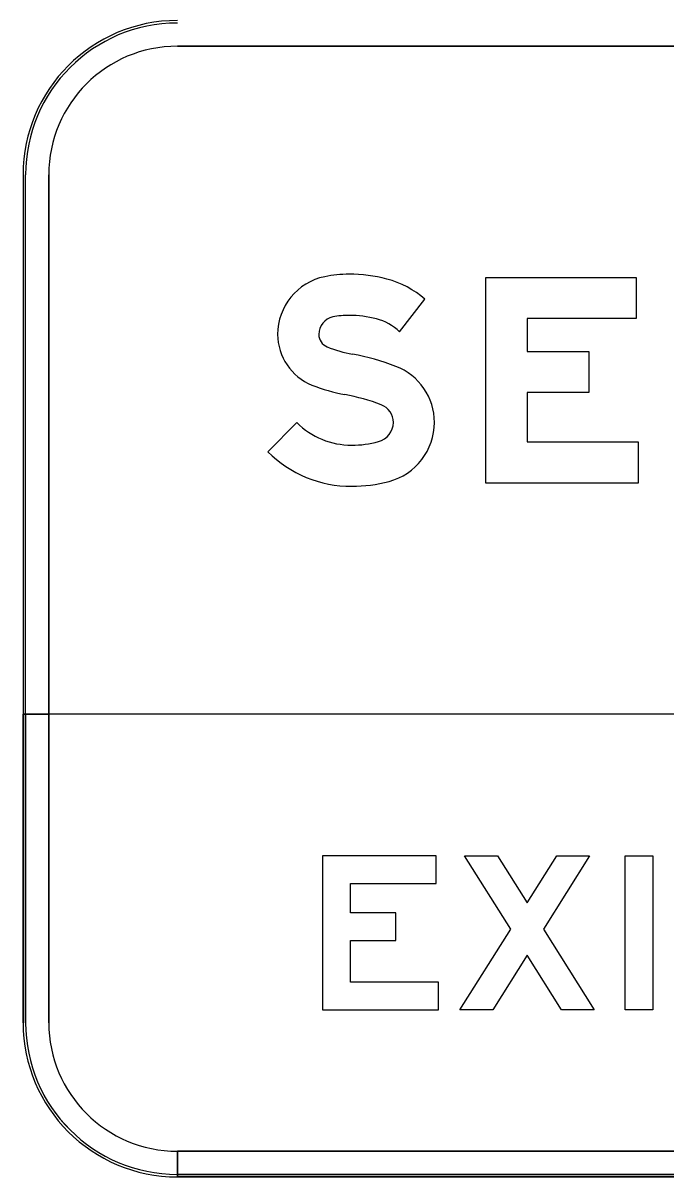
# Model space of a CAD drawing. Extents: x 2149961 to 2150220, y 145114 to 145240.
# Drawn here: x 2149973.09 to 2149977.26, y 145158.42 to 145165.9 of the extents above; entities that cross this region are included whole.
import ezdxf

# ---------------------------------------------------------------- set-up
doc = ezdxf.new("R2010")
doc.units = 0
for name, color, linetype in [('GSBWFILL', 7, 'Continuous'), ('GSCOLORFILL', 7, 'Continuous'), ('GSOUTLINE', 7, 'Continuous')]:
    doc.layers.add(name, color=color, linetype=linetype)

msp = doc.modelspace()

# ---------------------------------------------------------------- linework, layer by layer
at = {"layer": 'GSBWFILL'}
for p, q in [((2149974.0928, 145165.7523), (2149987.0928, 145165.7523)), ((2149973.0928, 145164.919), (2149973.0928, 145159.419)), ((2149973.2595, 145159.419), (2149973.2595, 145164.919)), ((2149973.0928, 145159.4191), (2149973.0928, 145161.4193)), ((2149973.0928, 145161.4193), (2149973.2595, 145161.4193)), ((2149988.0928, 145161.4193), (2149973.0928, 145161.4193)), ((2149973.0928, 145161.4193), (2149973.0928, 145159.4191)), ((2149973.2595, 145161.4193), (2149973.2595, 145161.2526)), ((2149973.2595, 145161.2526), (2149973.2595, 145159.4191)), ((2149974.0928, 145158.5858), (2149987.0928, 145158.5858)), ((2149974.0928, 145158.419), (2149974.0928, 145158.5857)), ((2149987.0928, 145158.5857), (2149974.0945, 145158.5857)), ((2149974.0945, 145158.5857), (2149974.0945, 145158.419)), ((2149987.0928, 145158.4191), (2149974.0928, 145158.4191)), ((2149974.0928, 145158.4191), (2149987.0928, 145158.4191)), ((2149974.0945, 145158.419), (2149987.0928, 145158.419))]:
    msp.add_line(p, q, dxfattribs=at)
for points in [[(2149977.0661, 145164.2524), (2149977.0661, 145163.9858), (2149976.3595, 145163.9858), (2149976.3595, 145163.7724), (2149976.7595, 145163.7724), (2149976.7595, 145163.5058), (2149976.3595, 145163.5058), (2149976.3595, 145163.1858), (2149977.0795, 145163.1858), (2149977.0795, 145162.9191), (2149976.0928, 145162.9191), (2149976.0928, 145164.2524)], [(2149975.7847, 145159.6825), (2149975.2147, 145159.6825), (2149975.2147, 145159.9515), (2149975.5097, 145159.9515), (2149975.5097, 145160.1315), (2149975.2147, 145160.1315), (2149975.2147, 145160.3225), (2149975.7697, 145160.3225), (2149975.7697, 145160.5025), (2149975.0347, 145160.5025), (2149975.0347, 145159.5025), (2149975.7847, 145159.5025)], [(2149976.5821, 145159.5025), (2149976.3597, 145159.8571), (2149976.1372, 145159.5025), (2149975.9247, 145159.5025), (2149976.2534, 145160.0264), (2149975.9547, 145160.5025), (2149976.1672, 145160.5025), (2149976.3597, 145160.1958), (2149976.5521, 145160.5025), (2149976.7646, 145160.5025), (2149976.4659, 145160.0264), (2149976.7946, 145159.5025)], [(2149976.9946, 145159.5025), (2149976.9946, 145160.5025), (2149977.1746, 145160.5025), (2149977.1746, 145159.5025)]]:
    msp.add_lwpolyline(points, close=True, dxfattribs=at)
for points in [[(2149975.5329, 145163.9005), (2149975.6978, 145164.1109)], [(2149974.8672, 145163.3109), (2149974.6795, 145163.1216)]]:
    msp.add_lwpolyline(points, dxfattribs=at)
for centre, radius, start, end in [((2149974.0928, 145164.919), 1, 90, 180), ((2149974.0928, 145164.919), 0.8333, 90, 180), ((2149974.0928, 145159.4191), 1, 180, 270), ((2149974.0928, 145159.4191), 1, 180, 270), ((2149974.0928, 145159.419), 1, 180, 270), ((2149974.0928, 145159.4191), 0.8333, 180, 270), ((2149974.0928, 145159.419), 0.8333, 180, 270)]:
    msp.add_arc(centre, radius, start, end, dxfattribs=at)
for centre, major_axis, start_param, end_param in [((2149975.1248, 145163.8832), (0, 0.382), 0.202758, 1.570796), ((2149975.2061, 145163.488), (0, 0.7855), 0, 0.202758), ((2149975.2061, 145163.3102), (0, 0.9632), 6.026234, 6.283185), ((2149975.2955, 145163.6504), (0, 0.6115), 5.565152, 6.026234), ((2149975.1248, 145163.8832), (0, 0.1153), 0.202758, 1.570796), ((2149975.2061, 145163.488), (0, 0.5188), 0, 0.202758), ((2149975.2061, 145163.3102), (0, 0.6965), 6.026234, 6.283185), ((2149975.2955, 145163.6504), (0, 0.3448), 5.523837, 6.026234), ((2149975.0967, 145163.8832), (0, 0.3538), 1.570796, 2.761249), ((2149975.0967, 145163.8832), (0, 0.0872), 1.570796, 2.761249), ((2149975.3873, 145164.61), (0, 0.8699), 2.761249, 2.95744), ((2149974.9308, 145162.159), (0, 1.6233), 5.918637, 6.099033), ((2149975.371, 145163.3127), (0, 0.3885), 4.712389, 5.918637), ((2149975.3873, 145164.61), (0, 1.1366), 2.761249, 2.95744), ((2149974.9308, 145162.159), (0, 1.3566), 5.918637, 6.099033), ((2149975.371, 145163.3127), (0, 0.1218), 4.712389, 5.918637), ((2149975.2223, 145163.6692), (0, 0.5044), 2.360607, 3.141593), ((2149975.3633, 145163.3127), (0, 0.1295), 3.401517, 4.712389), ((2149975.3633, 145163.3127), (0, 0.3961), 3.401517, 4.712389), ((2149975.2223, 145163.843), (0, 0.6782), 3.141593, 3.401517), ((2149975.2223, 145163.6692), (0, 0.7711), 2.360607, 3.141593), ((2149975.2223, 145163.843), (0, 0.9449), 3.141593, 3.401517)]:
    msp.add_ellipse(centre, major_axis=major_axis, ratio=0.999994, start_param=start_param, end_param=end_param, dxfattribs=at)
at = {"layer": 'GSCOLORFILL'}
for p, q in [((2149974.0928, 145165.7523), (2149987.0928, 145165.7523)), ((2149973.0928, 145164.919), (2149973.0928, 145159.419)), ((2149973.0928, 145164.919), (2149973.0928, 145159.419)), ((2149973.0928, 145164.919), (2149973.0928, 145159.419)), ((2149973.1095, 145159.419), (2149973.1095, 145164.919)), ((2149973.2595, 145159.419), (2149973.2595, 145164.919)), ((2149988.0928, 145161.4193), (2149973.0928, 145161.4193)), ((2149973.0928, 145161.4193), (2149973.0928, 145159.4191)), ((2149973.0928, 145159.4191), (2149973.0928, 145161.4193)), ((2149973.0928, 145161.4193), (2149973.2595, 145161.4193)), ((2149973.0928, 145159.4191), (2149973.0928, 145161.4193)), ((2149973.0928, 145161.4193), (2149973.1095, 145161.4193)), ((2149973.1095, 145161.4193), (2149973.1095, 145161.4026)), ((2149973.2595, 145161.4193), (2149973.2595, 145161.2526)), ((2149973.1095, 145161.4026), (2149973.1095, 145159.4191)), ((2149973.2595, 145161.2526), (2149973.2595, 145159.4191)), ((2149974.0928, 145158.5858), (2149987.0928, 145158.5858)), ((2149974.0928, 145158.419), (2149974.0928, 145158.5857)), ((2149987.0928, 145158.5857), (2149974.0945, 145158.5857)), ((2149974.0945, 145158.5857), (2149974.0945, 145158.419)), ((2149974.0928, 145158.4358), (2149987.0928, 145158.4358)), ((2149974.0928, 145158.419), (2149974.0928, 145158.4357)), ((2149974.0928, 145158.4191), (2149987.0928, 145158.4191)), ((2149987.0928, 145158.4191), (2149974.0928, 145158.4191)), ((2149987.0928, 145158.4191), (2149974.0928, 145158.4191)), ((2149974.0928, 145158.419), (2149987.0928, 145158.419)), ((2149987.0928, 145158.4357), (2149974.093, 145158.4357)), ((2149974.093, 145158.4357), (2149974.093, 145158.419)), ((2149974.093, 145158.419), (2149987.0928, 145158.419)), ((2149974.0945, 145158.419), (2149987.0928, 145158.419))]:
    msp.add_line(p, q, dxfattribs=at)
for points in [[(2149977.0661, 145164.2524), (2149977.0661, 145163.9858), (2149976.3595, 145163.9858), (2149976.3595, 145163.7724), (2149976.7595, 145163.7724), (2149976.7595, 145163.5058), (2149976.3595, 145163.5058), (2149976.3595, 145163.1858), (2149977.0795, 145163.1858), (2149977.0795, 145162.9191), (2149976.0928, 145162.9191), (2149976.0928, 145164.2524)], [(2149975.7847, 145159.6825), (2149975.2147, 145159.6825), (2149975.2147, 145159.9515), (2149975.5097, 145159.9515), (2149975.5097, 145160.1315), (2149975.2147, 145160.1315), (2149975.2147, 145160.3225), (2149975.7697, 145160.3225), (2149975.7697, 145160.5025), (2149975.0347, 145160.5025), (2149975.0347, 145159.5025), (2149975.7847, 145159.5025)], [(2149976.5821, 145159.5025), (2149976.3597, 145159.8571), (2149976.1372, 145159.5025), (2149975.9247, 145159.5025), (2149976.2534, 145160.0264), (2149975.9547, 145160.5025), (2149976.1672, 145160.5025), (2149976.3597, 145160.1958), (2149976.5521, 145160.5025), (2149976.7646, 145160.5025), (2149976.4659, 145160.0264), (2149976.7946, 145159.5025)], [(2149976.9946, 145159.5025), (2149976.9946, 145160.5025), (2149977.1746, 145160.5025), (2149977.1746, 145159.5025)]]:
    msp.add_lwpolyline(points, close=True, dxfattribs=at)
for points in [[(2149975.5329, 145163.9005), (2149975.6978, 145164.1109)], [(2149974.8672, 145163.3109), (2149974.6795, 145163.1216)]]:
    msp.add_lwpolyline(points, dxfattribs=at)
for centre, radius, start, end in [((2149974.0928, 145164.919), 1, 90, 180), ((2149974.0928, 145164.919), 1, 90, 180), ((2149974.0928, 145164.919), 1, 90, 180), ((2149974.0928, 145164.919), 0.9833, 90, 180), ((2149974.0928, 145164.919), 0.8333, 90, 180), ((2149974.0928, 145159.4191), 1, 180, 270), ((2149974.0928, 145159.4191), 1, 180, 270), ((2149974.0928, 145159.4191), 1, 180, 270), ((2149974.0928, 145159.419), 1, 180, 270), ((2149974.0928, 145159.419), 1, 180, 270), ((2149974.0928, 145159.419), 1, 180, 270), ((2149974.0928, 145159.4191), 0.9833, 180, 270), ((2149974.0928, 145159.419), 0.9833, 180, 270), ((2149974.0928, 145159.4191), 0.8333, 180, 270), ((2149974.0928, 145159.419), 0.8333, 180, 270)]:
    msp.add_arc(centre, radius, start, end, dxfattribs=at)
for centre, major_axis, start_param, end_param in [((2149975.1248, 145163.8832), (0, 0.382), 0.202758, 1.570796), ((2149975.2061, 145163.488), (0, 0.7855), 0, 0.202758), ((2149975.2061, 145163.3102), (0, 0.9632), 6.026234, 6.283185), ((2149975.2955, 145163.6504), (0, 0.6115), 5.565152, 6.026234), ((2149975.1248, 145163.8832), (0, 0.1153), 0.202758, 1.570796), ((2149975.2061, 145163.488), (0, 0.5188), 0, 0.202758), ((2149975.2061, 145163.3102), (0, 0.6965), 6.026234, 6.283185), ((2149975.2955, 145163.6504), (0, 0.3448), 5.523837, 6.026234), ((2149975.0967, 145163.8832), (0, 0.3538), 1.570796, 2.761249), ((2149975.0967, 145163.8832), (0, 0.0872), 1.570796, 2.761249), ((2149975.3873, 145164.61), (0, 0.8699), 2.761249, 2.95744), ((2149974.9308, 145162.159), (0, 1.6233), 5.918637, 6.099033), ((2149975.371, 145163.3127), (0, 0.3885), 4.712389, 5.918637), ((2149975.3873, 145164.61), (0, 1.1366), 2.761249, 2.95744), ((2149974.9308, 145162.159), (0, 1.3566), 5.918637, 6.099033), ((2149975.371, 145163.3127), (0, 0.1218), 4.712389, 5.918637), ((2149975.2223, 145163.6692), (0, 0.5044), 2.360607, 3.141593), ((2149975.3633, 145163.3127), (0, 0.1295), 3.401517, 4.712389), ((2149975.3633, 145163.3127), (0, 0.3961), 3.401517, 4.712389), ((2149975.2223, 145163.843), (0, 0.6782), 3.141593, 3.401517), ((2149975.2223, 145163.6692), (0, 0.7711), 2.360607, 3.141593), ((2149975.2223, 145163.843), (0, 0.9449), 3.141593, 3.401517)]:
    msp.add_ellipse(centre, major_axis=major_axis, ratio=0.999994, start_param=start_param, end_param=end_param, dxfattribs=at)
at = {"layer": 'GSOUTLINE'}
for p, q in [((2149987.0928, 145165.7523), (2149974.0928, 145165.7523)), ((2149973.0928, 145164.919), (2149973.0928, 145159.419)), ((2149973.2595, 145164.919), (2149973.2595, 145159.419)), ((2149973.0928, 145159.4191), (2149973.0928, 145161.4193)), ((2149973.0928, 145161.4193), (2149973.2595, 145161.4193)), ((2149988.0928, 145161.4193), (2149973.0928, 145161.4193)), ((2149973.0928, 145161.4193), (2149973.0928, 145159.4191)), ((2149973.2595, 145161.4193), (2149973.2595, 145161.2526)), ((2149973.2595, 145161.2526), (2149973.2595, 145159.4191)), ((2149974.0928, 145158.5858), (2149987.0928, 145158.5858)), ((2149974.0928, 145158.5857), (2149987.0928, 145158.5857)), ((2149987.0928, 145158.4191), (2149974.0928, 145158.4191)), ((2149974.0928, 145158.4191), (2149987.0928, 145158.4191)), ((2149974.0928, 145158.419), (2149987.0928, 145158.419))]:
    msp.add_line(p, q, dxfattribs=at)
for points in [[(2149977.0661, 145164.2524), (2149977.0661, 145163.9858), (2149976.3595, 145163.9858), (2149976.3595, 145163.7724), (2149976.7595, 145163.7724), (2149976.7595, 145163.5058), (2149976.3595, 145163.5058), (2149976.3595, 145163.1858), (2149977.0795, 145163.1858), (2149977.0795, 145162.9191), (2149976.0928, 145162.9191), (2149976.0928, 145164.2524)], [(2149975.7847, 145159.6825), (2149975.2147, 145159.6825), (2149975.2147, 145159.9515), (2149975.5097, 145159.9515), (2149975.5097, 145160.1315), (2149975.2147, 145160.1315), (2149975.2147, 145160.3225), (2149975.7697, 145160.3225), (2149975.7697, 145160.5025), (2149975.0347, 145160.5025), (2149975.0347, 145159.5025), (2149975.7847, 145159.5025)], [(2149976.5821, 145159.5025), (2149976.3597, 145159.8571), (2149976.1372, 145159.5025), (2149975.9247, 145159.5025), (2149976.2534, 145160.0264), (2149975.9547, 145160.5025), (2149976.1672, 145160.5025), (2149976.3597, 145160.1958), (2149976.5521, 145160.5025), (2149976.7646, 145160.5025), (2149976.4659, 145160.0264), (2149976.7946, 145159.5025)], [(2149976.9946, 145159.5025), (2149976.9946, 145160.5025), (2149977.1746, 145160.5025), (2149977.1746, 145159.5025)]]:
    msp.add_lwpolyline(points, close=True, dxfattribs=at)
for points in [[(2149975.5329, 145163.9005), (2149975.6978, 145164.1109)], [(2149974.8672, 145163.3109), (2149974.6795, 145163.1216)]]:
    msp.add_lwpolyline(points, dxfattribs=at)
for centre, radius, start, end in [((2149974.0928, 145164.919), 1, 90, 180), ((2149974.0928, 145164.919), 0.8333, 90, 180), ((2149974.0928, 145159.4191), 1, 180, 270), ((2149974.0928, 145159.4191), 1, 180, 270), ((2149974.0928, 145159.419), 1, 180, 270), ((2149974.0928, 145159.4191), 0.8333, 180, 270), ((2149974.0928, 145159.419), 0.8333, 180, 270)]:
    msp.add_arc(centre, radius, start, end, dxfattribs=at)
for centre, major_axis, start_param, end_param in [((2149975.1248, 145163.8832), (0, 0.382), 0.202758, 1.570796), ((2149975.2061, 145163.488), (0, 0.7855), 0, 0.202758), ((2149975.2061, 145163.3102), (0, 0.9632), 6.026234, 6.283185), ((2149975.2955, 145163.6504), (0, 0.6115), 5.565152, 6.026234), ((2149975.1248, 145163.8832), (0, 0.1153), 0.202758, 1.570796), ((2149975.2061, 145163.488), (0, 0.5188), 0, 0.202758), ((2149975.2061, 145163.3102), (0, 0.6965), 6.026234, 6.283185), ((2149975.2955, 145163.6504), (0, 0.3448), 5.523837, 6.026234), ((2149975.0967, 145163.8832), (0, 0.3538), 1.570796, 2.761249), ((2149975.0967, 145163.8832), (0, 0.0872), 1.570796, 2.761249), ((2149975.3873, 145164.61), (0, 0.8699), 2.761249, 2.95744), ((2149974.9308, 145162.159), (0, 1.6233), 5.918637, 6.099033), ((2149975.371, 145163.3127), (0, 0.3885), 4.712389, 5.918637), ((2149975.3873, 145164.61), (0, 1.1366), 2.761249, 2.95744), ((2149974.9308, 145162.159), (0, 1.3566), 5.918637, 6.099033), ((2149975.371, 145163.3127), (0, 0.1218), 4.712389, 5.918637), ((2149975.2223, 145163.6692), (0, 0.5044), 2.360607, 3.141593), ((2149975.3633, 145163.3127), (0, 0.1295), 3.401517, 4.712389), ((2149975.3633, 145163.3127), (0, 0.3961), 3.401517, 4.712389), ((2149975.2223, 145163.843), (0, 0.6782), 3.141593, 3.401517), ((2149975.2223, 145163.6692), (0, 0.7711), 2.360607, 3.141593), ((2149975.2223, 145163.843), (0, 0.9449), 3.141593, 3.401517)]:
    msp.add_ellipse(centre, major_axis=major_axis, ratio=0.999994, start_param=start_param, end_param=end_param, dxfattribs=at)

doc.saveas('drawing.dxf')
